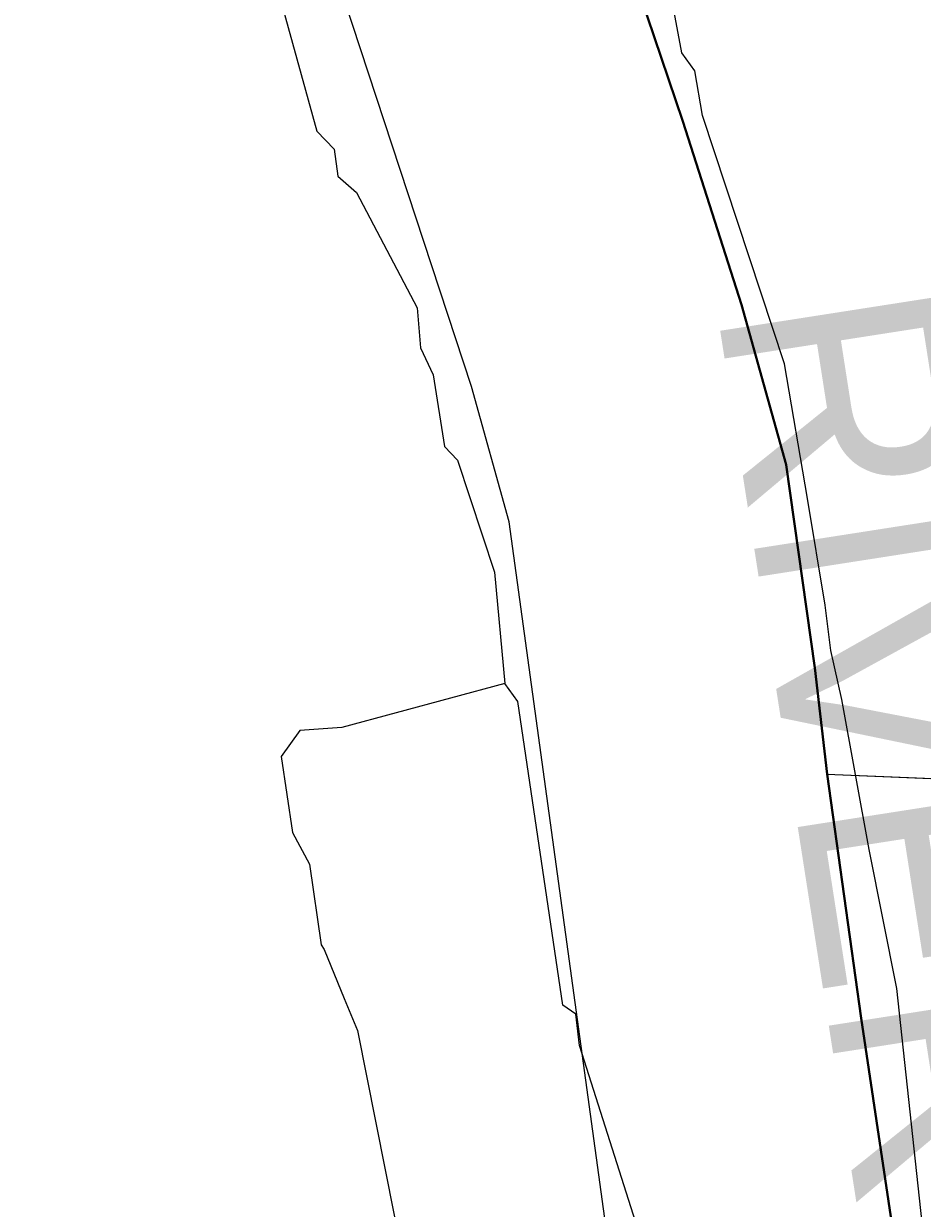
# Model space of a CAD drawing. Extents: x -132.8 to -73.3, y -60 to -26.
# Drawn here: x -123.6611 to -123.3422, y -46.4356 to -46.015 of the extents above; entities that cross this region are included whole.
import ezdxf

# ---------------------------------------------------------------- set-up
doc = ezdxf.new("R2010")
doc.units = 0
for name, color, linetype in [('tdCoClipBndry', 7, 'Continuous'), ('tdCoCoBndry', 7, 'Continuous'), ('tdCoHydroRiver', 7, 'Continuous'), ('tdCoSecRdTxt', 7, 'Continuous'), ('tdCoSectLine', 7, 'Continuous'), ('tdCoSectLinePart', 7, 'Continuous'), ('tdCoStBndry', 7, 'Continuous'), ('tdCoStBndryPart', 7, 'Continuous'), ('tdCoTwpBndryShd', 7, 'Continuous')]:
    doc.layers.add(name, color=color, linetype=linetype)

msp = doc.modelspace()

# ---------------------------------------------------------------- linework, layer by layer
at = {"layer": 'tdCoClipBndry'}
msp.add_lwpolyline([(-123.92347, -47.66058), (-123.86047, -47.60701), (-123.70813, -47.44206), (-123.56545, -47.29926), (-123.54388, -47.27167), (-123.52558, -47.24441), (-123.46051, -47.06454), (-123.42718, -46.8921), (-123.42724, -46.7296), (-123.43823, -46.56074), (-123.48877, -46.1919), (-123.50216, -46.14377), (-123.56401, -45.95539), (-123.61092, -45.84496), (-123.71963, -45.74132), (-123.77281, -45.67228), (-123.96592, -45.45965), (-124.01511, -45.41316), (-124.12675, -45.34419)], dxfattribs=at)
at = {"layer": 'tdCoCoBndry'}
for p, q in [((-123.42696, -46.0497), (-123.44467, -45.99726)), ((-123.40609, -46.11477), (-123.42696, -46.0497)), ((-123.39027, -46.17162), (-123.40609, -46.11477)), ((-123.38014, -46.24365), (-123.39027, -46.17162)), ((-123.37578, -46.2815), (-123.38014, -46.24365)), ((-123.36367, -46.36811), (-123.37578, -46.2815)), ((-123.34973, -46.46161), (-123.36367, -46.36811))]:
    msp.add_line(p, q, dxfattribs=at)
for points in [[(-123.95263, -45.33467), (-123.89448, -45.38961), (-123.85657, -45.43137), (-123.79202, -45.50244), (-123.77088, -45.52572), (-123.72719, -45.57383), (-123.69602, -45.60815), (-123.66567, -45.64984), (-123.64418, -45.67574), (-123.60816, -45.70669), (-123.58288, -45.73005), (-123.56202, -45.74963), (-123.54053, -45.77111), (-123.52536, -45.79069), (-123.49691, -45.85007), (-123.47035, -45.92019), (-123.44505, -45.99726), (-123.42734, -46.0497), (-123.40647, -46.11477), (-123.39065, -46.17162), (-123.38052, -46.24365), (-123.37615, -46.2815), (-123.36404, -46.36811), (-123.35011, -46.46161)], [(-123.34973, -46.46161), (-123.36367, -46.36811), (-123.37578, -46.2815), (-123.38014, -46.24365), (-123.39027, -46.17162), (-123.40609, -46.11477), (-123.42696, -46.0497), (-123.44467, -45.99726), (-123.46997, -45.92019), (-123.49653, -45.85007), (-123.52498, -45.79069), (-123.54015, -45.77111), (-123.56164, -45.74963), (-123.5825, -45.73005), (-123.60778, -45.70668), (-123.6438, -45.67574), (-123.6653, -45.64984), (-123.69564, -45.60815), (-123.72681, -45.57383), (-123.7705, -45.52572), (-123.79164, -45.50244), (-123.85619, -45.43137), (-123.8941, -45.38961), (-123.95225, -45.33467)]]:
    msp.add_lwpolyline(points, dxfattribs=at)
at = {"layer": 'tdCoHydroRiver'}
for points in [[(-123.34231, -46.44078), (-123.35125, -46.35754), (-123.36103, -46.30822), (-123.3708, -46.25496), (-123.37472, -46.2376), (-123.37666, -46.22142), (-123.38291, -46.18355), (-123.39112, -46.13581), (-123.4202, -46.04766), (-123.42294, -46.0318), (-123.4275, -46.02537), (-123.43163, -46.00317), (-123.43786, -45.99985), (-123.44063, -45.98558), (-123.46442, -45.93129), (-123.47812, -45.90591), (-123.48527, -45.88497), (-123.51834, -45.82412), (-123.51956, -45.82284), (-123.54486, -45.79157), (-123.62383, -45.68204), (-123.79148, -45.47215), (-123.89423, -45.36667)], [(-123.57993, -45.97043), (-123.55703, -46.05313), (-123.5509, -46.05961), (-123.54959, -46.06912), (-123.54296, -46.07496), (-123.52148, -46.11591), (-123.52029, -46.13014), (-123.51581, -46.13972), (-123.51176, -46.16508), (-123.50715, -46.16993), (-123.49402, -46.20973), (-123.49036, -46.24927)], [(-123.49036, -46.24927), (-123.54822, -46.26493), (-123.56307, -46.26595), (-123.56965, -46.27522), (-123.56568, -46.30216), (-123.55968, -46.31337), (-123.55554, -46.342), (-123.55447, -46.34374), (-123.54733, -46.36104), (-123.5426, -46.37249), (-123.52316, -46.47083)], [(-123.44043, -46.91482), (-123.42914, -46.90566), (-123.41882, -46.87438), (-123.41627, -46.83817), (-123.40622, -46.75798), (-123.4179, -46.72296), (-123.42561, -46.71644), (-123.42502, -46.69436), (-123.42007, -46.68661), (-123.41138, -46.65687), (-123.41382, -46.62999), (-123.42895, -46.60591), (-123.42145, -46.56194), (-123.43493, -46.47638), (-123.43795, -46.47156), (-123.44055, -46.45098), (-123.46383, -46.37778), (-123.46511, -46.3667), (-123.46976, -46.36342), (-123.48579, -46.2557), (-123.49036, -46.24927)]]:
    msp.add_lwpolyline(points, dxfattribs=at)
at = {"layer": 'tdCoSectLine'}
for points in [[(-123.69602, -45.60815), (-123.66567, -45.64984), (-123.64418, -45.67574), (-123.60816, -45.70669), (-123.58288, -45.73005), (-123.56202, -45.74963), (-123.54053, -45.77111), (-123.52536, -45.79069), (-123.49691, -45.85007), (-123.47035, -45.92019), (-123.44505, -45.99726), (-123.42734, -46.0497), (-123.40647, -46.11477), (-123.39065, -46.17162), (-123.38052, -46.24365), (-123.37615, -46.2815)], [(-123.37615, -46.2815), (-123.36404, -46.36811), (-123.35011, -46.46161), (-123.33871, -46.55069), (-123.3311, -46.63093), (-123.32727, -46.72633), (-123.32598, -46.80973), (-123.32721, -46.90008), (-123.3436, -47.00181), (-123.36442, -47.0928), (-123.38934, -47.16134), (-123.40612, -47.2075), (-123.4268, -47.26437)], [(-123.37615, -46.2815), (-122.75135, -46.307)]]:
    msp.add_lwpolyline(points, dxfattribs=at)
at = {"layer": 'tdCoSectLinePart'}
for points in [[(-123.69602, -45.60815), (-123.66567, -45.64984), (-123.64418, -45.67574), (-123.60816, -45.70669), (-123.58288, -45.73005), (-123.56202, -45.74963), (-123.54053, -45.77111), (-123.52536, -45.79069), (-123.49691, -45.85007), (-123.47035, -45.92019), (-123.44505, -45.99726), (-123.42734, -46.0497), (-123.40647, -46.11477), (-123.39065, -46.17162), (-123.38052, -46.24365), (-123.37615, -46.2815)], [(-123.37615, -46.2815), (-123.36404, -46.36811), (-123.35011, -46.46161), (-123.33871, -46.55069), (-123.3311, -46.63093), (-123.32727, -46.72633), (-123.32598, -46.80973), (-123.32721, -46.90008), (-123.3436, -47.00181), (-123.36442, -47.0928), (-123.38934, -47.16134), (-123.40612, -47.2075), (-123.42358, -47.25551)], [(-123.37615, -46.2815), (-123.27392, -46.28567)]]:
    msp.add_lwpolyline(points, dxfattribs=at)
at = {"layer": 'tdCoStBndry'}
msp.add_lwpolyline([(-123.95263, -45.33467), (-123.89448, -45.38961), (-123.85657, -45.43137), (-123.79202, -45.50244), (-123.77088, -45.52572), (-123.72719, -45.57383), (-123.69602, -45.60815), (-123.66567, -45.64984), (-123.64418, -45.67574), (-123.60816, -45.70669), (-123.58288, -45.73005), (-123.56202, -45.74963), (-123.54053, -45.77111), (-123.52536, -45.79069), (-123.49691, -45.85007), (-123.47035, -45.92019), (-123.44505, -45.99726), (-123.42734, -46.0497), (-123.40647, -46.11477), (-123.39065, -46.17162), (-123.38052, -46.24365), (-123.37615, -46.2815), (-123.36404, -46.36811), (-123.35011, -46.46161)], dxfattribs=at)
at = {"layer": 'tdCoStBndryPart'}
msp.add_lwpolyline([(-123.95263, -45.33467), (-123.89448, -45.38961), (-123.85657, -45.43137), (-123.79202, -45.50244), (-123.77088, -45.52572), (-123.72719, -45.57383), (-123.69602, -45.60815), (-123.66567, -45.64984), (-123.64418, -45.67574), (-123.60816, -45.70669), (-123.58288, -45.73005), (-123.56202, -45.74963), (-123.54053, -45.77111), (-123.52536, -45.79069), (-123.49691, -45.85007), (-123.47035, -45.92019), (-123.44505, -45.99726), (-123.42734, -46.0497), (-123.40647, -46.11477), (-123.39065, -46.17162), (-123.38052, -46.24365), (-123.37615, -46.2815), (-123.36404, -46.36811), (-123.35011, -46.46161)], dxfattribs=at)
at = {"layer": 'tdCoTwpBndryShd'}
msp.add_lwpolyline([(-123.35011, -46.46161), (-123.36404, -46.36811), (-123.37615, -46.2815), (-123.38052, -46.24365), (-123.39065, -46.17162), (-123.40647, -46.11477), (-123.42734, -46.0497), (-123.44505, -45.99726), (-123.47035, -45.92019), (-123.49691, -45.85007), (-123.52536, -45.79069), (-123.54053, -45.77111), (-123.56202, -45.74963), (-123.58288, -45.73005), (-123.60816, -45.70669), (-123.64418, -45.67574), (-123.66567, -45.64984), (-123.69602, -45.60815), (-123.72719, -45.57383), (-123.77088, -45.52572), (-123.79202, -45.50244), (-123.85657, -45.43137), (-123.89448, -45.38961), (-123.95263, -45.33467)], dxfattribs=at)

# ---------------------------------------------------------------- texts
at = {"layer": 'tdCoSecRdTxt'}
msp.add_text('RIVERROAD N', height=0.08, rotation=278.8749, dxfattribs=at).set_placement((-123.41528, -46.11536))

doc.saveas('drawing.dxf')
